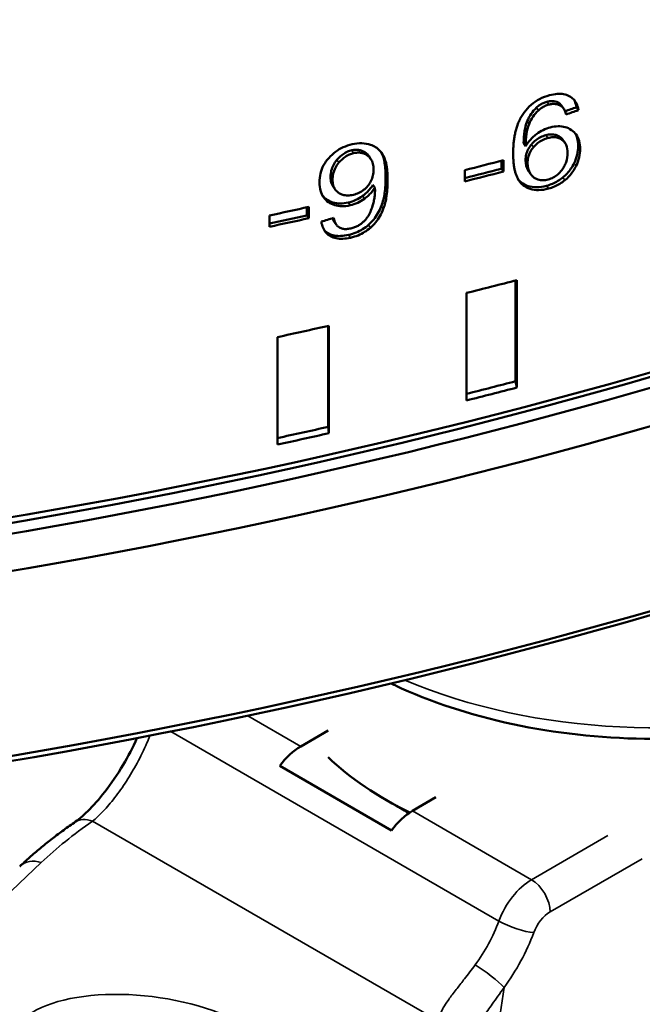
# Model space of a CAD drawing. Header units: millimetres. Extents: x 0 to 14369, y -869 to 2970.
# Tile 736 of 787: x 3903 to 3915, y 1753 to 1771. Entities that reach past the tile are written whole.
import ezdxf

# ---------------------------------------------------------------- set-up
doc = ezdxf.new("R2010")
doc.units = ezdxf.units.MM
doc.header["$LTSCALE"] = 10
doc.layers.add('Sichtbar (ISO)', color=7, linetype='Continuous', lineweight=50)
doc.layers.add('Sichtbar schmal (ISO)', color=7, linetype='Continuous', lineweight=35)

msp = doc.modelspace()

# ---------------------------------------------------------------- linework, layer by layer
at = {"layer": 'Sichtbar (ISO)'}
for p, q in [((3913.536, 1769.753), (3913.573, 1769.699)), ((3913.857, 1769.665), (3913.82, 1769.718)), ((3912.854, 1768.982), (3912.817, 1769.036)), ((3913.562, 1769.102), (3913.599, 1769.048)), ((3909.874, 1768.796), (3909.911, 1768.742)), ((3912.395, 1768.703), (3912.395, 1768.552)), ((3912.432, 1768.499), (3912.432, 1768.712)), ((3911.7, 1768.526), (3911.7, 1768.312)), ((3912.432, 1768.499), (3912.395, 1768.552)), ((3912.916, 1768.5), (3912.953, 1768.446)), ((3909.992, 1768.194), (3909.955, 1768.248)), ((3909.199, 1768.215), (3909.236, 1768.161)), ((3908.7, 1767.819), (3908.7, 1767.667)), ((3908.737, 1767.613), (3908.737, 1767.827)), ((3907.989, 1767.664), (3907.989, 1767.45)), ((3908.737, 1767.613), (3908.7, 1767.667)), ((3909.22, 1767.546), (3909.257, 1767.492)), ((3912.665, 1766.431), (3912.665, 1764.517)), ((3912.69, 1764.396), (3912.69, 1766.438)), ((3911.733, 1766.193), (3911.733, 1764.152)), ((3909.105, 1765.567), (3909.105, 1763.65)), ((3909.119, 1763.529), (3909.119, 1765.571)), ((3908.141, 1765.355), (3908.141, 1763.314)), ((3912.69, 1764.396), (3912.665, 1764.517)), ((3909.119, 1763.529), (3909.105, 1763.65)), ((3908.583, 1757.581), (3909.104, 1757.881)), ((3908.185, 1757.21), (3910.307, 1755.985)), ((3910.402, 1756.451), (3910.19, 1756.573)), ((3910.704, 1756.356), (3911.15, 1756.614))]:
    msp.add_line(p, q, dxfattribs=at)
for centre, major_axis, ratio, start_param, end_param in [((3882.225, 1802.924), (74, 0), 0.57735, 4.937844, 5.452718), ((3882.225, 1802.515), (73.5, 0), 0.57735, 4.939405, 5.450733), ((3882.225, 1802.311), (73.5, 0), 0.57735, 4.939405, 5.456108), ((3882.225, 1801.903), (74, 0), 0.57735, 4.937639, 5.456109), ((3912.933, 1767.931), (0.529, 1.88), 0.233424, 6.091741, 6.203942), ((3912.97, 1767.877), (0.529, 1.88), 0.233436, 5.912291, 6.203936), ((3882.225, 1807.715), (74, 0), 0.57735, 5.122056, 5.13287), ((3914.09, 1769.197), (-1.188, -0.675), 0.504288, 6.004291, 6.292909), ((3914.127, 1769.143), (-1.188, -0.675), 0.504298, 6.00432, 6.292939), ((3882.225, 1807.501), (73.9, 0), 0.57735, 5.122644, 5.132927), ((3882.225, 1807.501), (-74, 0), 0.57735, 1.980463, 1.991277), ((3914.584, 1773.999), (1.484, 5.655), 0.232358, 3.133133, 3.273099), ((3909.681, 1768.374), (-0.015, 0.842), 0.39294, 3.692472, 4.083635), ((3882.225, 1807.715), (74, 0), 0.57735, 5.067995, 5.078803), ((3882.225, 1807.501), (73.9, 0), 0.57735, 5.068498, 5.078787), ((3882.225, 1807.501), (-74, 0), 0.57735, 1.926402, 1.937211), ((3882.225, 1798.392), (-74, 0), 0.57735, 1.760249, 2.314516), ((3882.225, 1798.025), (-73.55, 0), 0.57735, 1.760249, 2.314516), ((3882.225, 1805.373), (74, 0), 0.57735, 5.122545, 5.136692), ((3882.225, 1805.373), (74, 0), 0.57735, 5.070186, 5.084332), ((3882.225, 1803.332), (73.8, 0), 0.57735, 5.123724, 5.137553), ((3882.225, 1803.332), (-74, 0), 0.57735, 1.980953, 1.9951), ((3882.225, 1803.332), (73.8, 0), 0.57735, 5.071199, 5.085193), ((3882.225, 1803.332), (-74, 0), 0.57735, 1.928593, 1.94274), ((3908.583, 1756.764), (0.5, 0.866), 0.57735, 0.785398, 1.381949), ((3915.316, 1759.533), (7.25, 0), 0.57735, 3.683204, 4.014287), ((3910.704, 1755.539), (-0.5, -0.866), 0.57735, 3.926991, 4.523542), ((3915.316, 1759.288), (6.95, 0), 0.57735, 3.926991, 3.974994)]:
    msp.add_ellipse(centre, major_axis=major_axis, ratio=ratio, start_param=start_param, end_param=end_param, dxfattribs=at)
for points, knots in [([(3912.825, 1769.621), (3912.865, 1769.676), (3912.91, 1769.724), (3912.959, 1769.767), (3913.008, 1769.809), (3913.061, 1769.845), (3913.12, 1769.875), (3913.178, 1769.905), (3913.242, 1769.93), (3913.311, 1769.948)], [0, 0, 0, 0, 0.333333, 0.333333, 0.333333, 0.666667, 0.666667, 0.666667, 1, 1, 1, 1]), ([(3913.311, 1769.948), (3913.362, 1769.962), (3913.409, 1769.97), (3913.454, 1769.973), (3913.498, 1769.977), (3913.539, 1769.975), (3913.577, 1769.968), (3913.615, 1769.961), (3913.65, 1769.95), (3913.682, 1769.933)], [0, 0, 0, 0, 0.3333333, 0.3333333, 0.3333333, 0.6666667, 0.6666667, 0.6666667, 1, 1, 1, 1]), ([(3913.682, 1769.933), (3913.714, 1769.917), (3913.742, 1769.896), (3913.765, 1769.871), (3913.789, 1769.846), (3913.809, 1769.816), (3913.824, 1769.782), (3913.839, 1769.747), (3913.85, 1769.708), (3913.857, 1769.665)], [0, 0, 0, 0, 0.333333, 0.333333, 0.333333, 0.666667, 0.666667, 0.666667, 1, 1, 1, 1]), ([(3913.259, 1769.823), (3913.234, 1769.816), (3913.209, 1769.808), (3913.186, 1769.797), (3913.163, 1769.787), (3913.141, 1769.775), (3913.12, 1769.761), (3913.099, 1769.747), (3913.08, 1769.731), (3913.061, 1769.714)], [0, 0, 0, 0, 0.333333, 0.333333, 0.333333, 0.666667, 0.666667, 0.666667, 1, 1, 1, 1]), ([(3913.296, 1769.77), (3913.271, 1769.763), (3913.246, 1769.754), (3913.223, 1769.744), (3913.2, 1769.733), (3913.178, 1769.721), (3913.157, 1769.707), (3913.137, 1769.694), (3913.117, 1769.678), (3913.098, 1769.66)], [0, 0, 0, 0, 0.3333333, 0.3333333, 0.3333333, 0.6666667, 0.6666667, 0.6666667, 1, 1, 1, 1]), ([(3913.495, 1769.795), (3913.48, 1769.806), (3913.463, 1769.815), (3913.427, 1769.828), (3913.408, 1769.833), (3913.368, 1769.837), (3913.348, 1769.837), (3913.304, 1769.834), (3913.282, 1769.829), (3913.259, 1769.823)], [0.000001, 0.000001, 0.000001, 0.000001, 0.00745009, 0.00745009, 0.01461074, 0.01461074, 0.02177171, 0.02177171, 0.02923872, 0.02923872, 0.02923872, 0.02923872]), ([(3913.532, 1769.741), (3913.517, 1769.752), (3913.5, 1769.761), (3913.464, 1769.774), (3913.445, 1769.779), (3913.405, 1769.784), (3913.385, 1769.784), (3913.341, 1769.78), (3913.319, 1769.776), (3913.296, 1769.77)], [0.000001, 0.000001, 0.000001, 0.000001, 0.00745007, 0.00745007, 0.0146107, 0.0146107, 0.02177164, 0.02177164, 0.02923862, 0.02923862, 0.02923862, 0.02923862]), ([(3913.774, 1769.862), (3913.779, 1769.853), (3913.783, 1769.844), (3913.787, 1769.835), (3913.802, 1769.801), (3913.813, 1769.762), (3913.82, 1769.718)], [0.5789362, 0.5789362, 0.5789362, 0.5789362, 0.6666667, 0.6666667, 0.6666667, 1, 1, 1, 1]), ([(3912.618, 1768.837), (3912.618, 1768.875), (3912.619, 1768.91), (3912.62, 1768.944), (3912.622, 1768.978), (3912.624, 1769.01), (3912.627, 1769.041), (3912.63, 1769.072), (3912.634, 1769.102), (3912.638, 1769.131), (3912.643, 1769.161), (3912.648, 1769.189), (3912.654, 1769.217), (3912.66, 1769.245), (3912.666, 1769.272), (3912.674, 1769.3), (3912.682, 1769.327), (3912.69, 1769.354), (3912.7, 1769.382), (3912.71, 1769.409), (3912.721, 1769.436), (3912.733, 1769.463), (3912.745, 1769.49), (3912.759, 1769.517), (3912.774, 1769.544), (3912.79, 1769.57), (3912.806, 1769.596), (3912.825, 1769.621)], [0, 0, 0, 0, 0.111111, 0.111111, 0.111111, 0.222222, 0.222222, 0.222222, 0.333333, 0.333333, 0.333333, 0.444444, 0.444444, 0.444444, 0.555556, 0.555556, 0.555556, 0.666667, 0.666667, 0.666667, 0.777778, 0.777778, 0.777778, 0.888889, 0.888889, 0.888889, 1, 1, 1, 1]), ([(3913.061, 1769.714), (3913.022, 1769.678), (3912.988, 1769.638), (3912.929, 1769.55), (3912.904, 1769.502), (3912.884, 1769.454)], [0.000001, 0.000001, 0.000001, 0.000001, 0.01590401, 0.01590401, 0.03313559, 0.03313559, 0.03313559, 0.03313559]), ([(3913.098, 1769.66), (3913.059, 1769.624), (3913.025, 1769.585), (3912.966, 1769.496), (3912.941, 1769.448), (3912.921, 1769.4)], [0.000001, 0.000001, 0.000001, 0.000001, 0.01590398, 0.01590398, 0.03313554, 0.03313554, 0.03313554, 0.03313554]), ([(3912.884, 1769.454), (3912.859, 1769.393), (3912.844, 1769.329), (3912.822, 1769.192), (3912.818, 1769.111), (3912.817, 1769.036)], [0.000001, 0.000001, 0.000001, 0.000001, 0.02130456, 0.02130456, 0.0490499, 0.0490499, 0.0490499, 0.0490499]), ([(3912.921, 1769.4), (3912.897, 1769.34), (3912.881, 1769.275), (3912.859, 1769.138), (3912.855, 1769.057), (3912.854, 1768.982)], [0.000001, 0.000001, 0.000001, 0.000001, 0.02130455, 0.02130455, 0.04904989, 0.04904989, 0.04904989, 0.04904989]), ([(3912.854, 1768.982), (3912.873, 1769.014), (3912.894, 1769.043), (3912.916, 1769.071), (3912.938, 1769.098), (3912.962, 1769.123), (3912.986, 1769.147), (3913.011, 1769.17), (3913.037, 1769.191), (3913.063, 1769.211)], [0, 0, 0, 0, 0.333333, 0.333333, 0.333333, 0.666667, 0.666667, 0.666667, 1, 1, 1, 1]), ([(3913.238, 1769.19), (3913.203, 1769.18), (3913.169, 1769.167), (3913.137, 1769.151), (3913.105, 1769.135), (3913.075, 1769.115), (3913.046, 1769.093), (3913.018, 1769.07), (3912.991, 1769.043), (3912.966, 1769.014)], [0, 0, 0, 0, 0.333333, 0.333333, 0.333333, 0.666667, 0.666667, 0.666667, 1, 1, 1, 1]), ([(3913.063, 1769.211), (3913.104, 1769.24), (3913.146, 1769.265), (3913.233, 1769.308), (3913.278, 1769.324), (3913.323, 1769.336)], [0.000001, 0.000001, 0.000001, 0.000001, 0.01492221, 0.01492221, 0.02976783, 0.02976783, 0.02976783, 0.02976783]), ([(3913.506, 1769.158), (3913.482, 1769.174), (3913.456, 1769.187), (3913.429, 1769.194), (3913.401, 1769.202), (3913.371, 1769.206), (3913.34, 1769.205), (3913.308, 1769.204), (3913.274, 1769.199), (3913.238, 1769.19)], [0, 0, 0, 0, 0.333333, 0.333333, 0.333333, 0.666667, 0.666667, 0.666667, 1, 1, 1, 1]), ([(3913.323, 1769.336), (3913.375, 1769.35), (3913.425, 1769.358), (3913.472, 1769.359), (3913.519, 1769.36), (3913.563, 1769.354), (3913.605, 1769.343), (3913.647, 1769.331), (3913.687, 1769.313), (3913.724, 1769.287)], [0, 0, 0, 0, 0.3333333, 0.3333333, 0.3333333, 0.6666667, 0.6666667, 0.6666667, 1, 1, 1, 1]), ([(3913.724, 1769.287), (3913.76, 1769.263), (3913.791, 1769.234), (3913.815, 1769.2), (3913.84, 1769.165), (3913.859, 1769.126), (3913.871, 1769.081), (3913.884, 1769.036), (3913.891, 1768.985), (3913.891, 1768.929)], [0, 0, 0, 0, 0.3333333, 0.3333333, 0.3333333, 0.6666667, 0.6666667, 0.6666667, 1, 1, 1, 1]), ([(3913.799, 1769.22), (3913.814, 1769.194), (3913.826, 1769.166), (3913.834, 1769.135), (3913.847, 1769.09), (3913.854, 1769.039), (3913.854, 1768.983)], [0.4359799, 0.4359799, 0.4359799, 0.4359799, 0.6666667, 0.6666667, 0.6666667, 1, 1, 1, 1]), ([(3909.115, 1768.755), (3909.155, 1768.8), (3909.198, 1768.84), (3909.244, 1768.874), (3909.29, 1768.908), (3909.338, 1768.937), (3909.391, 1768.961), (3909.443, 1768.984), (3909.499, 1769.003), (3909.559, 1769.017)], [0, 0, 0, 0, 0.333333, 0.333333, 0.333333, 0.666667, 0.666667, 0.666667, 1, 1, 1, 1]), ([(3909.559, 1769.017), (3909.621, 1769.031), (3909.682, 1769.038), (3909.801, 1769.035), (3909.857, 1769.024), (3909.909, 1769.007)], [0.000001, 0.000001, 0.000001, 0.000001, 0.02009548, 0.02009548, 0.04015758, 0.04015758, 0.04015758, 0.04015758]), ([(3909.909, 1769.007), (3909.944, 1768.995), (3909.976, 1768.98), (3910.005, 1768.961), (3910.035, 1768.942), (3910.061, 1768.92), (3910.086, 1768.894), (3910.11, 1768.868), (3910.132, 1768.838), (3910.15, 1768.804)], [0, 0, 0, 0, 0.333333, 0.333333, 0.333333, 0.666667, 0.666667, 0.666667, 1, 1, 1, 1]), ([(3912.966, 1769.014), (3912.941, 1768.985), (3912.921, 1768.954), (3912.904, 1768.922), (3912.888, 1768.89), (3912.875, 1768.857), (3912.867, 1768.822), (3912.858, 1768.787), (3912.854, 1768.751), (3912.854, 1768.713)], [0, 0, 0, 0, 0.3333333, 0.3333333, 0.3333333, 0.6666667, 0.6666667, 0.6666667, 1, 1, 1, 1]), ([(3913.275, 1769.136), (3913.24, 1769.126), (3913.206, 1769.113), (3913.174, 1769.097), (3913.142, 1769.081), (3913.112, 1769.062), (3913.083, 1769.039), (3913.055, 1769.016), (3913.028, 1768.99), (3913.003, 1768.96)], [0, 0, 0, 0, 0.333333, 0.333333, 0.333333, 0.666667, 0.666667, 0.666667, 1, 1, 1, 1]), ([(3913.543, 1769.104), (3913.519, 1769.121), (3913.493, 1769.133), (3913.466, 1769.141), (3913.438, 1769.149), (3913.408, 1769.152), (3913.377, 1769.151), (3913.345, 1769.151), (3913.311, 1769.145), (3913.275, 1769.136)], [0, 0, 0, 0, 0.333333, 0.333333, 0.333333, 0.666667, 0.666667, 0.666667, 1, 1, 1, 1]), ([(3913.562, 1769.102), (3913.559, 1769.106), (3913.556, 1769.11), (3913.54, 1769.13), (3913.524, 1769.145), (3913.506, 1769.158)], [0.02674692, 0.02674692, 0.02674692, 0.02674692, 0.02874543, 0.02874543, 0.03741084, 0.03741084, 0.03741084, 0.03741084]), ([(3913.65, 1768.85), (3913.65, 1768.904), (3913.642, 1768.957), (3913.615, 1769.024), (3913.604, 1769.043), (3913.577, 1769.077), (3913.561, 1769.091), (3913.543, 1769.104)], [0.000001, 0.000001, 0.000001, 0.000001, 0.01981805, 0.01981805, 0.0287456, 0.0287456, 0.03741081, 0.03741081, 0.03741081, 0.03741081]), ([(3909.551, 1768.902), (3909.525, 1768.896), (3909.499, 1768.887), (3909.448, 1768.866), (3909.424, 1768.853), (3909.35, 1768.806), (3909.307, 1768.766), (3909.27, 1768.722)], [0.000001, 0.000001, 0.000001, 0.000001, 0.00848454, 0.00848454, 0.0168138, 0.0168138, 0.03461822, 0.03461822, 0.03461822, 0.03461822]), ([(3909.588, 1768.848), (3909.562, 1768.842), (3909.536, 1768.834), (3909.485, 1768.812), (3909.461, 1768.799), (3909.387, 1768.752), (3909.344, 1768.712), (3909.307, 1768.668)], [0.000001, 0.000001, 0.000001, 0.000001, 0.00848454, 0.00848454, 0.0168138, 0.0168138, 0.03461822, 0.03461822, 0.03461822, 0.03461822]), ([(3909.817, 1768.855), (3909.799, 1768.868), (3909.78, 1768.88), (3909.739, 1768.897), (3909.717, 1768.904), (3909.673, 1768.912), (3909.65, 1768.913), (3909.601, 1768.911), (3909.576, 1768.907), (3909.551, 1768.902)], [0.000001, 0.000001, 0.000001, 0.000001, 0.00853053, 0.00853053, 0.01659696, 0.01659696, 0.02447282, 0.02447282, 0.03257589, 0.03257589, 0.03257589, 0.03257589]), ([(3909.854, 1768.802), (3909.836, 1768.815), (3909.817, 1768.826), (3909.776, 1768.844), (3909.754, 1768.85), (3909.71, 1768.858), (3909.687, 1768.859), (3909.638, 1768.857), (3909.613, 1768.854), (3909.588, 1768.848)], [0.000001, 0.000001, 0.000001, 0.000001, 0.00853053, 0.00853053, 0.01659696, 0.01659696, 0.02447282, 0.02447282, 0.03257589, 0.03257589, 0.03257589, 0.03257589]), ([(3909.965, 1768.537), (3909.965, 1768.577), (3909.961, 1768.614), (3909.953, 1768.647), (3909.945, 1768.68), (3909.932, 1768.71), (3909.916, 1768.736), (3909.899, 1768.762), (3909.878, 1768.784), (3909.854, 1768.802)], [0, 0, 0, 0, 0.333333, 0.333333, 0.333333, 0.666667, 0.666667, 0.666667, 1, 1, 1, 1]), ([(3910.113, 1768.858), (3910.145, 1768.801), (3910.164, 1768.732), (3910.191, 1768.578), (3910.196, 1768.483), (3910.196, 1768.391)], [0.000001, 0.000001, 0.000001, 0.000001, 0.02571329, 0.02571329, 0.0595664, 0.0595664, 0.0595664, 0.0595664]), ([(3910.15, 1768.804), (3910.182, 1768.747), (3910.201, 1768.678), (3910.228, 1768.525), (3910.233, 1768.429), (3910.233, 1768.337)], [0.000001, 0.000001, 0.000001, 0.000001, 0.02571329, 0.02571329, 0.0595664, 0.0595664, 0.0595664, 0.0595664]), ([(3912.618, 1768.837), (3912.618, 1768.805), (3912.619, 1768.773), (3912.62, 1768.744), (3912.622, 1768.715), (3912.624, 1768.687), (3912.626, 1768.661), (3912.629, 1768.635), (3912.632, 1768.61), (3912.636, 1768.586), (3912.64, 1768.563), (3912.645, 1768.54), (3912.65, 1768.518), (3912.655, 1768.496), (3912.661, 1768.475), (3912.668, 1768.454), (3912.675, 1768.433), (3912.682, 1768.413), (3912.691, 1768.393), (3912.7, 1768.374), (3912.71, 1768.355), (3912.721, 1768.337), (3912.732, 1768.319), (3912.745, 1768.301), (3912.759, 1768.285), (3912.773, 1768.269), (3912.788, 1768.255), (3912.805, 1768.241)], [0, 0, 0, 0, 0.1111111, 0.1111111, 0.1111111, 0.2222222, 0.2222222, 0.2222222, 0.3333333, 0.3333333, 0.3333333, 0.4444444, 0.4444444, 0.4444444, 0.5555556, 0.5555556, 0.5555556, 0.6666667, 0.6666667, 0.6666667, 0.7777778, 0.7777778, 0.7777778, 0.8888889, 0.8888889, 0.8888889, 1, 1, 1, 1]), ([(3913.003, 1768.96), (3912.978, 1768.931), (3912.958, 1768.9), (3912.941, 1768.868), (3912.925, 1768.837), (3912.912, 1768.803), (3912.904, 1768.768), (3912.895, 1768.733), (3912.891, 1768.697), (3912.891, 1768.66)], [0, 0, 0, 0, 0.3333333, 0.3333333, 0.3333333, 0.6666667, 0.6666667, 0.6666667, 1, 1, 1, 1]), ([(3913.542, 1768.526), (3913.56, 1768.549), (3913.576, 1768.573), (3913.603, 1768.624), (3913.614, 1768.65), (3913.642, 1768.735), (3913.65, 1768.794), (3913.65, 1768.85)], [0.000001, 0.000001, 0.000001, 0.000001, 0.0089916, 0.0089916, 0.01831778, 0.01831778, 0.03894919, 0.03894919, 0.03894919, 0.03894919]), ([(3913.854, 1768.983), (3913.854, 1768.93), (3913.847, 1768.875), (3913.821, 1768.765), (3913.801, 1768.711), (3913.775, 1768.658)], [0.000001, 0.000001, 0.000001, 0.000001, 0.01953637, 0.01953637, 0.03867928, 0.03867928, 0.03867928, 0.03867928]), ([(3913.891, 1768.929), (3913.891, 1768.876), (3913.884, 1768.821), (3913.858, 1768.712), (3913.838, 1768.658), (3913.812, 1768.604)], [0.000001, 0.000001, 0.000001, 0.000001, 0.01953637, 0.01953637, 0.03867927, 0.03867927, 0.03867927, 0.03867927]), ([(3908.938, 1768.292), (3908.938, 1768.352), (3908.945, 1768.409), (3908.958, 1768.463), (3908.972, 1768.517), (3908.991, 1768.568), (3909.018, 1768.617), (3909.044, 1768.666), (3909.076, 1768.712), (3909.115, 1768.755)], [0, 0, 0, 0, 0.333333, 0.333333, 0.333333, 0.666667, 0.666667, 0.666667, 1, 1, 1, 1]), ([(3909.27, 1768.722), (3909.244, 1768.69), (3909.221, 1768.657), (3909.204, 1768.622), (3909.186, 1768.587), (3909.173, 1768.551), (3909.164, 1768.513), (3909.155, 1768.475), (3909.15, 1768.436), (3909.15, 1768.395)], [0, 0, 0, 0, 0.333333, 0.333333, 0.333333, 0.666667, 0.666667, 0.666667, 1, 1, 1, 1]), ([(3909.307, 1768.668), (3909.281, 1768.636), (3909.258, 1768.603), (3909.241, 1768.568), (3909.223, 1768.534), (3909.21, 1768.497), (3909.201, 1768.459), (3909.192, 1768.422), (3909.187, 1768.382), (3909.187, 1768.341)], [0, 0, 0, 0, 0.333333, 0.333333, 0.333333, 0.666667, 0.666667, 0.666667, 1, 1, 1, 1]), ([(3913.775, 1768.658), (3913.757, 1768.621), (3913.737, 1768.586), (3913.715, 1768.554), (3913.693, 1768.522), (3913.67, 1768.492), (3913.644, 1768.464), (3913.618, 1768.436), (3913.591, 1768.41), (3913.561, 1768.386)], [0, 0, 0, 0, 0.3333333, 0.3333333, 0.3333333, 0.6666667, 0.6666667, 0.6666667, 1, 1, 1, 1]), ([(3909.857, 1768.225), (3909.881, 1768.254), (3909.901, 1768.284), (3909.917, 1768.317), (3909.934, 1768.35), (3909.946, 1768.386), (3909.954, 1768.423), (3909.962, 1768.46), (3909.965, 1768.498), (3909.965, 1768.537)], [0, 0, 0, 0, 0.333333, 0.333333, 0.333333, 0.666667, 0.666667, 0.666667, 1, 1, 1, 1]), ([(3912.942, 1768.463), (3912.954, 1768.443), (3912.967, 1768.426), (3912.982, 1768.411), (3912.997, 1768.396), (3913.013, 1768.383), (3913.031, 1768.373), (3913.048, 1768.362), (3913.068, 1768.354), (3913.088, 1768.348)], [0, 0, 0, 0, 0.333333, 0.333333, 0.333333, 0.666667, 0.666667, 0.666667, 1, 1, 1, 1]), ([(3913.285, 1768.348), (3913.318, 1768.357), (3913.35, 1768.37), (3913.38, 1768.386), (3913.41, 1768.402), (3913.438, 1768.421), (3913.465, 1768.445), (3913.492, 1768.468), (3913.518, 1768.495), (3913.542, 1768.526)], [0, 0, 0, 0, 0.3333333, 0.3333333, 0.3333333, 0.6666667, 0.6666667, 0.6666667, 1, 1, 1, 1]), ([(3913.812, 1768.604), (3913.794, 1768.567), (3913.774, 1768.532), (3913.752, 1768.5), (3913.73, 1768.468), (3913.707, 1768.438), (3913.681, 1768.41), (3913.655, 1768.382), (3913.628, 1768.356), (3913.598, 1768.333)], [0, 0, 0, 0, 0.3333333, 0.3333333, 0.3333333, 0.6666667, 0.6666667, 0.6666667, 1, 1, 1, 1]), ([(3909.108, 1767.919), (3909.071, 1767.945), (3909.04, 1767.976), (3909.014, 1768.012), (3908.989, 1768.048), (3908.97, 1768.089), (3908.957, 1768.136), (3908.945, 1768.183), (3908.938, 1768.235), (3908.938, 1768.292)], [0, 0, 0, 0, 0.333333, 0.333333, 0.333333, 0.666667, 0.666667, 0.666667, 1, 1, 1, 1]), ([(3909.15, 1768.395), (3909.15, 1768.357), (3909.155, 1768.323), (3909.163, 1768.293), (3909.171, 1768.264), (3909.183, 1768.238), (3909.199, 1768.215)], [0, 0, 0, 0, 0.3333333, 0.3333333, 0.3333333, 0.6543457, 0.6543457, 0.6543457, 0.6543457]), ([(3909.187, 1768.341), (3909.187, 1768.304), (3909.192, 1768.27), (3909.2, 1768.239), (3909.209, 1768.209), (3909.221, 1768.182), (3909.238, 1768.158), (3909.255, 1768.135), (3909.276, 1768.114), (3909.301, 1768.097)], [0, 0, 0, 0, 0.3333333, 0.3333333, 0.3333333, 0.6666667, 0.6666667, 0.6666667, 1, 1, 1, 1]), ([(3909.955, 1768.248), (3909.94, 1768.223), (3909.923, 1768.198), (3909.903, 1768.174), (3909.883, 1768.15), (3909.861, 1768.126), (3909.837, 1768.103), (3909.813, 1768.08), (3909.786, 1768.058), (3909.757, 1768.036)], [0, 0, 0, 0, 0.333333, 0.333333, 0.333333, 0.666667, 0.666667, 0.666667, 1, 1, 1, 1]), ([(3910.196, 1768.391), (3910.196, 1768.293), (3910.191, 1768.189), (3910.164, 1768.008), (3910.145, 1767.923), (3910.114, 1767.843)], [0.000001, 0.000001, 0.000001, 0.000001, 0.03602279, 0.03602279, 0.0647921, 0.0647921, 0.0647921, 0.0647921]), ([(3910.233, 1768.337), (3910.233, 1768.239), (3910.228, 1768.136), (3910.201, 1767.955), (3910.182, 1767.87), (3910.151, 1767.789)], [0.000001, 0.000001, 0.000001, 0.000001, 0.03602279, 0.03602279, 0.06479209, 0.06479209, 0.06479209, 0.06479209]), ([(3913.251, 1768.228), (3913.185, 1768.211), (3913.122, 1768.201), (3913.065, 1768.201), (3913.007, 1768.2), (3912.954, 1768.207), (3912.905, 1768.223), (3912.855, 1768.238), (3912.81, 1768.262), (3912.768, 1768.295)], [0, 0, 0, 0, 0.3333333, 0.3333333, 0.3333333, 0.6666667, 0.6666667, 0.6666667, 1, 1, 1, 1]), ([(3913.288, 1768.175), (3913.222, 1768.157), (3913.159, 1768.148), (3913.102, 1768.147), (3913.044, 1768.146), (3912.991, 1768.154), (3912.942, 1768.169), (3912.892, 1768.185), (3912.847, 1768.209), (3912.805, 1768.241)], [0, 0, 0, 0, 0.3333333, 0.3333333, 0.3333333, 0.6666667, 0.6666667, 0.6666667, 1, 1, 1, 1]), ([(3913.561, 1768.386), (3913.531, 1768.362), (3913.499, 1768.339), (3913.467, 1768.32), (3913.434, 1768.3), (3913.4, 1768.282), (3913.364, 1768.267), (3913.328, 1768.252), (3913.291, 1768.239), (3913.251, 1768.228)], [0, 0, 0, 0, 0.333333, 0.333333, 0.333333, 0.666667, 0.666667, 0.666667, 1, 1, 1, 1]), ([(3913.598, 1768.333), (3913.568, 1768.308), (3913.536, 1768.286), (3913.504, 1768.266), (3913.471, 1768.246), (3913.437, 1768.229), (3913.401, 1768.213), (3913.365, 1768.198), (3913.328, 1768.185), (3913.288, 1768.175)], [0, 0, 0, 0, 0.333333, 0.333333, 0.333333, 0.666667, 0.666667, 0.666667, 1, 1, 1, 1]), ([(3909.301, 1768.097), (3909.326, 1768.08), (3909.353, 1768.067), (3909.382, 1768.059), (3909.411, 1768.05), (3909.442, 1768.046), (3909.475, 1768.046), (3909.508, 1768.046), (3909.544, 1768.05), (3909.582, 1768.059)], [0, 0, 0, 0, 0.3333333, 0.3333333, 0.3333333, 0.6666667, 0.6666667, 0.6666667, 1, 1, 1, 1]), ([(3909.582, 1768.059), (3909.619, 1768.067), (3909.654, 1768.079), (3909.687, 1768.095), (3909.719, 1768.11), (3909.75, 1768.128), (3909.778, 1768.15), (3909.806, 1768.172), (3909.833, 1768.197), (3909.857, 1768.225)], [0, 0, 0, 0, 0.3333333, 0.3333333, 0.3333333, 0.6666667, 0.6666667, 0.6666667, 1, 1, 1, 1]), ([(3909.992, 1768.194), (3909.977, 1768.169), (3909.96, 1768.144), (3909.94, 1768.12), (3909.92, 1768.096), (3909.898, 1768.073), (3909.874, 1768.05), (3909.85, 1768.027), (3909.823, 1768.004), (3909.794, 1767.983)], [0, 0, 0, 0, 0.333333, 0.333333, 0.333333, 0.666667, 0.666667, 0.666667, 1, 1, 1, 1]), ([(3909.994, 1768.152), (3909.994, 1768.122), (3909.992, 1768.093), (3909.99, 1768.063), (3909.987, 1768.033), (3909.983, 1768.004), (3909.978, 1767.974), (3909.972, 1767.944), (3909.965, 1767.914), (3909.957, 1767.884)], [0, 0, 0, 0, 0.333333, 0.333333, 0.333333, 0.666667, 0.666667, 0.666667, 1, 1, 1, 1]), ([(3909.992, 1768.194), (3909.992, 1768.185), (3909.993, 1768.177), (3909.993, 1768.17), (3909.993, 1768.166), (3909.993, 1768.163), (3909.993, 1768.16), (3909.993, 1768.158), (3909.994, 1768.157), (3909.994, 1768.156), (3909.994, 1768.155), (3909.994, 1768.154), (3909.994, 1768.154), (3909.994, 1768.154), (3909.994, 1768.153), (3909.994, 1768.153), (3909.994, 1768.153), (3909.994, 1768.153), (3909.994, 1768.152), (3909.994, 1768.152), (3909.994, 1768.152), (3909.994, 1768.152), (3909.994, 1768.152), (3909.994, 1768.152), (3909.994, 1768.152), (3909.994, 1768.152), (3909.994, 1768.152), (3909.994, 1768.152), (3909.994, 1768.152), (3909.994, 1768.152), (3909.994, 1768.152)], [0, 0, 0, 0, 0.5, 0.5, 0.5, 0.75, 0.75, 0.75, 0.875, 0.875, 0.875, 0.9375, 0.9375, 0.9375, 0.96875, 0.96875, 0.96875, 0.984375, 0.984375, 0.984375, 0.992188, 0.992188, 0.992188, 0.996094, 0.996094, 0.996094, 0.998047, 0.998047, 0.998047, 1, 1, 1, 1]), ([(3909.485, 1767.911), (3909.431, 1767.899), (3909.379, 1767.893), (3909.33, 1767.893), (3909.281, 1767.894), (3909.236, 1767.9), (3909.193, 1767.914), (3909.15, 1767.927), (3909.109, 1767.947), (3909.071, 1767.973)], [0, 0, 0, 0, 0.333333, 0.333333, 0.333333, 0.666667, 0.666667, 0.666667, 1, 1, 1, 1]), ([(3909.522, 1767.858), (3909.468, 1767.845), (3909.416, 1767.839), (3909.367, 1767.839), (3909.318, 1767.84), (3909.273, 1767.847), (3909.23, 1767.86), (3909.187, 1767.873), (3909.146, 1767.893), (3909.108, 1767.919)], [0, 0, 0, 0, 0.333333, 0.333333, 0.333333, 0.666667, 0.666667, 0.666667, 1, 1, 1, 1]), ([(3909.757, 1768.036), (3909.716, 1768.006), (3909.673, 1767.981), (3909.581, 1767.938), (3909.534, 1767.922), (3909.485, 1767.911)], [0.000001, 0.000001, 0.000001, 0.000001, 0.01517329, 0.01517329, 0.03070401, 0.03070401, 0.03070401, 0.03070401]), ([(3909.794, 1767.983), (3909.753, 1767.953), (3909.71, 1767.927), (3909.618, 1767.885), (3909.571, 1767.869), (3909.522, 1767.858)], [0.000001, 0.000001, 0.000001, 0.000001, 0.01517329, 0.01517329, 0.03070401, 0.03070401, 0.03070401, 0.03070401]), ([(3910.114, 1767.843), (3910.096, 1767.794), (3910.075, 1767.749), (3910.05, 1767.706), (3910.026, 1767.664), (3909.999, 1767.624), (3909.969, 1767.587), (3909.939, 1767.551), (3909.906, 1767.517), (3909.871, 1767.487)], [0, 0, 0, 0, 0.333333, 0.333333, 0.333333, 0.666667, 0.666667, 0.666667, 1, 1, 1, 1]), ([(3910.151, 1767.789), (3910.133, 1767.741), (3910.112, 1767.695), (3910.087, 1767.653), (3910.063, 1767.61), (3910.036, 1767.57), (3910.006, 1767.534), (3909.975, 1767.497), (3909.943, 1767.464), (3909.908, 1767.433)], [0, 0, 0, 0, 0.333333, 0.333333, 0.333333, 0.666667, 0.666667, 0.666667, 1, 1, 1, 1]), ([(3909.151, 1767.269), (3909.118, 1767.286), (3909.09, 1767.309), (3909.066, 1767.335), (3909.042, 1767.362), (3909.022, 1767.392), (3909.007, 1767.428), (3908.992, 1767.463), (3908.981, 1767.503), (3908.975, 1767.547)], [0, 0, 0, 0, 0.3333333, 0.3333333, 0.3333333, 0.6666667, 0.6666667, 0.6666667, 1, 1, 1, 1]), ([(3909.187, 1767.612), (3909.194, 1767.593), (3909.202, 1767.574), (3909.215, 1767.553), (3909.217, 1767.55), (3909.22, 1767.546)], [0.007898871, 0.007898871, 0.007898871, 0.007898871, 0.015786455, 0.015786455, 0.017474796, 0.017474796, 0.017474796, 0.017474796]), ([(3909.208, 1767.618), (3909.216, 1767.578), (3909.229, 1767.537), (3909.259, 1767.489), (3909.269, 1767.475), (3909.293, 1767.452), (3909.306, 1767.442), (3909.32, 1767.434)], [0.000001, 0.000001, 0.000001, 0.000001, 0.01578645, 0.01578645, 0.02252718, 0.02252718, 0.02873134, 0.02873134, 0.02873134, 0.02873134]), ([(3909.535, 1767.419), (3909.56, 1767.424), (3909.583, 1767.432), (3909.606, 1767.44), (3909.629, 1767.449), (3909.651, 1767.459), (3909.671, 1767.47), (3909.692, 1767.481), (3909.711, 1767.494), (3909.73, 1767.508)], [0, 0, 0, 0, 0.333333, 0.333333, 0.333333, 0.666667, 0.666667, 0.666667, 1, 1, 1, 1]), ([(3909.73, 1767.508), (3909.748, 1767.522), (3909.765, 1767.537), (3909.782, 1767.553), (3909.798, 1767.569), (3909.813, 1767.586), (3909.827, 1767.603), (3909.842, 1767.621), (3909.855, 1767.64), (3909.867, 1767.66)], [0, 0, 0, 0, 0.333333, 0.333333, 0.333333, 0.666667, 0.666667, 0.666667, 1, 1, 1, 1]), ([(3909.114, 1767.322), (3909.081, 1767.34), (3909.053, 1767.362), (3909.029, 1767.389), (3909.027, 1767.391), (3909.024, 1767.394), (3909.022, 1767.396)], [0, 0, 0, 0, 0.3333333, 0.3333333, 0.3333333, 0.3643163, 0.3643163, 0.3643163, 0.3643163]), ([(3909.492, 1767.296), (3909.44, 1767.285), (3909.392, 1767.278), (3909.346, 1767.275), (3909.3, 1767.273), (3909.258, 1767.276), (3909.219, 1767.284), (3909.181, 1767.292), (3909.146, 1767.305), (3909.114, 1767.322)], [0, 0, 0, 0, 0.333333, 0.333333, 0.333333, 0.666667, 0.666667, 0.666667, 1, 1, 1, 1]), ([(3909.32, 1767.434), (3909.339, 1767.424), (3909.359, 1767.417), (3909.381, 1767.412), (3909.403, 1767.408), (3909.427, 1767.406), (3909.453, 1767.407), (3909.478, 1767.408), (3909.506, 1767.412), (3909.535, 1767.419)], [0, 0, 0, 0, 0.333333, 0.333333, 0.333333, 0.666667, 0.666667, 0.666667, 1, 1, 1, 1]), ([(3909.871, 1767.487), (3909.836, 1767.456), (3909.798, 1767.429), (3909.759, 1767.404), (3909.719, 1767.38), (3909.678, 1767.359), (3909.634, 1767.341), (3909.589, 1767.323), (3909.542, 1767.308), (3909.492, 1767.296)], [0, 0, 0, 0, 0.333333, 0.333333, 0.333333, 0.666667, 0.666667, 0.666667, 1, 1, 1, 1]), ([(3909.908, 1767.433), (3909.873, 1767.402), (3909.835, 1767.375), (3909.796, 1767.351), (3909.756, 1767.326), (3909.715, 1767.305), (3909.671, 1767.287), (3909.626, 1767.269), (3909.579, 1767.254), (3909.529, 1767.243)], [0, 0, 0, 0, 0.333333, 0.333333, 0.333333, 0.666667, 0.666667, 0.666667, 1, 1, 1, 1]), ([(3909.529, 1767.243), (3909.477, 1767.231), (3909.429, 1767.224), (3909.383, 1767.222), (3909.337, 1767.22), (3909.295, 1767.223), (3909.256, 1767.231), (3909.218, 1767.239), (3909.183, 1767.251), (3909.151, 1767.269)], [0, 0, 0, 0, 0.333333, 0.333333, 0.333333, 0.666667, 0.666667, 0.666667, 1, 1, 1, 1]), ([(3923.316, 1762.554), (3923.316, 1762.059), (3923.192, 1761.567), (3922.709, 1760.618), (3922.339, 1760.167), (3921.376, 1759.336), (3920.767, 1758.963), (3919.385, 1758.352), (3918.61, 1758.115), (3916.981, 1757.8), (3916.126, 1757.721), (3914.421, 1757.727), (3913.57, 1757.811), (3911.951, 1758.135), (3911.184, 1758.375), (3910.431, 1758.714), (3910.365, 1758.745), (3910.3, 1758.776)], [0.785398, 0.785398, 0.785398, 0.785398, 1.070952, 1.070952, 1.375421, 1.375421, 1.702419, 1.702419, 2.032971, 2.032971, 2.361813, 2.361813, 2.689867, 2.689867, 3.018758, 3.018758, 3.050585, 3.050585, 3.050585, 3.050585]), ([(3904.278, 1756.132), (3904.353, 1756.184), (3904.444, 1756.26), (3904.642, 1756.454), (3904.752, 1756.578), (3904.98, 1756.871), (3905.1, 1757.046), (3905.304, 1757.392), (3905.394, 1757.564), (3905.472, 1757.737)], [0, 0, 0, 0, 0.0571829, 0.0571829, 0.1185412, 0.1185412, 0.1852762, 0.1852762, 0.2423185, 0.2423185, 0.2423185, 0.2423185]), ([(3903.245, 1755.301), (3903.306, 1755.359), (3903.37, 1755.417), (3903.499, 1755.532), (3903.565, 1755.589), (3903.7, 1755.701), (3903.769, 1755.756), (3903.91, 1755.866), (3903.981, 1755.92), (3904.127, 1756.027), (3904.202, 1756.08), (3904.278, 1756.132)], [6.2695566, 6.2695566, 6.2695566, 6.2695566, 6.2918154, 6.2918154, 6.3140742, 6.3140742, 6.3363331, 6.3363331, 6.3585919, 6.3585919, 6.3808507, 6.3808507, 6.3808507, 6.3808507])]:
    msp.add_open_spline(points, degree=3, knots=knots, dxfattribs=at)
for points in [[(3913.82, 1769.718), (3913.747, 1769.694), (3913.675, 1769.669), (3913.602, 1769.644)], [(3913.857, 1769.665), (3913.779, 1769.638), (3913.7, 1769.611), (3913.622, 1769.584)], [(3909.874, 1768.796), (3909.859, 1768.819), (3909.839, 1768.839), (3909.817, 1768.855)], [(3910.106, 1768.87), (3910.109, 1768.866), (3910.111, 1768.862), (3910.113, 1768.858)], [(3912.905, 1768.517), (3912.909, 1768.511), (3912.912, 1768.505), (3912.916, 1768.5)], [(3912.768, 1768.295), (3912.748, 1768.311), (3912.73, 1768.328), (3912.715, 1768.347)], [(3909.071, 1767.973), (3909.042, 1767.993), (3909.017, 1768.016), (3908.996, 1768.041)], [(3909.208, 1767.618), (3909.13, 1767.594), (3909.052, 1767.571), (3908.975, 1767.547)]]:
    msp.add_open_spline(points, degree=3, dxfattribs=at)
at = {"layer": 'Sichtbar schmal (ISO)'}
for p, q in [((3913.296, 1769.77), (3913.259, 1769.823)), ((3913.532, 1769.741), (3913.495, 1769.795)), ((3913.098, 1769.66), (3913.061, 1769.714)), ((3912.921, 1769.4), (3912.884, 1769.454)), ((3913.275, 1769.136), (3913.238, 1769.19)), ((3913.003, 1768.96), (3912.966, 1769.014)), ((3913.543, 1769.104), (3913.506, 1769.158)), ((3909.588, 1768.848), (3909.551, 1768.902)), ((3909.854, 1768.802), (3909.817, 1768.855)), ((3910.15, 1768.804), (3910.113, 1768.858)), ((3913.891, 1768.929), (3913.854, 1768.983)), ((3909.307, 1768.668), (3909.27, 1768.722)), ((3912.891, 1768.66), (3912.854, 1768.713)), ((3913.812, 1768.604), (3913.775, 1768.658)), ((3912.942, 1768.463), (3912.905, 1768.517)), ((3909.187, 1768.341), (3909.15, 1768.395)), ((3910.233, 1768.337), (3910.196, 1768.391)), ((3912.805, 1768.241), (3912.768, 1768.295)), ((3913.598, 1768.333), (3913.561, 1768.386)), ((3913.288, 1768.175), (3913.251, 1768.228)), ((3909.108, 1767.919), (3909.071, 1767.973)), ((3909.522, 1767.858), (3909.485, 1767.911)), ((3909.794, 1767.983), (3909.757, 1768.036)), ((3910.151, 1767.789), (3910.114, 1767.843)), ((3909.151, 1767.269), (3909.114, 1767.322)), ((3909.908, 1767.433), (3909.871, 1767.487)), ((3909.529, 1767.243), (3909.492, 1767.296)), ((3907.575, 1758.162), (3908.583, 1757.581)), ((3912.346, 1754.265), (3906.114, 1757.863)), ((3910.704, 1756.356), (3912.967, 1755.049)), ((3904.627, 1756.16), (3911.176, 1752.379)), ((3912.967, 1755.049), (3914.416, 1755.886)), ((3893.38, 1745.64), (3903.654, 1755.377)), ((3913.32, 1754.437), (3915.071, 1755.448)), ((3912.018, 1750.154), (3912.445, 1753.002))]:
    msp.add_line(p, q, dxfattribs=at)
for centre, major_axis, ratio, start_param, end_param in [((3915.316, 1762.554), (8, 0), 0.57735, 4.076161, 6.283185), ((3921.353, 1749.658), (-19.285, 2.889), 0.459864, 5.826756, 5.93805), ((3904.562, 1755.721), (-0.284, 0.412), 0.797087, 5.417505, 6.283185), ((3903.589, 1754.938), (-0.344, 0.363), 0.835624, 5.291079, 6.283185), ((3912.967, 1754.233), (0.5, 0.866), 0.57735, 0.785398, 1.857437), ((3912.967, 1754.641), (0.25, -0.433), 0.57735, 0.785398, 2.356194), ((3913.32, 1754.029), (0.25, 0.433), 0.57735, 0.785398, 1.857437), ((3911.104, 1754.329), (1, 1.732), 0.57735, 4.519834, 4.999029), ((3912.656, 1754.249), (-0.469, 0.174), 0.230849, 0.935548, 2.506344), ((3911.457, 1754.125), (1.25, 2.165), 0.57735, 4.519834, 4.999029), ((3912.092, 1753.206), (0.402, -0.297), 0.156251, 0.624301, 2.195097), ((3905.727, 1751.574), (-2.684, 0.402), 0.459864, 4.156241, 5.93805)]:
    msp.add_ellipse(centre, major_axis=major_axis, ratio=ratio, start_param=start_param, end_param=end_param, dxfattribs=at)
for points, knots in [([(3904.627, 1756.16), (3904.693, 1756.213), (3904.763, 1756.279), (3904.833, 1756.352), (3904.903, 1756.426), (3904.974, 1756.508), (3905.048, 1756.603), (3905.122, 1756.699), (3905.201, 1756.81), (3905.273, 1756.922), (3905.344, 1757.034), (3905.41, 1757.145), (3905.476, 1757.266), (3905.541, 1757.386), (3905.605, 1757.516), (3905.661, 1757.647), (3905.681, 1757.693), (3905.7, 1757.739), (3905.719, 1757.785)], [0, 0, 0, 0, 0.1666667, 0.1666667, 0.1666667, 0.3333333, 0.3333333, 0.3333333, 0.5, 0.5, 0.5, 0.6666667, 0.6666667, 0.6666667, 0.8333333, 0.8333333, 0.8333333, 0.8921596, 0.8921596, 0.8921596, 0.8921596]), ([(3911.894, 1753.431), (3911.825, 1753.34), (3911.758, 1753.253), (3911.692, 1753.166), (3911.681, 1753.152), (3911.67, 1753.138), (3911.66, 1753.124), (3911.612, 1753.061), (3911.563, 1752.999), (3911.519, 1752.942), (3911.492, 1752.906), (3911.466, 1752.873), (3911.442, 1752.842), (3911.42, 1752.812), (3911.399, 1752.784), (3911.381, 1752.757), (3911.348, 1752.709), (3911.319, 1752.664), (3911.291, 1752.616), (3911.289, 1752.612), (3911.287, 1752.608), (3911.285, 1752.604), (3911.262, 1752.564), (3911.24, 1752.521), (3911.22, 1752.48), (3911.204, 1752.446), (3911.189, 1752.412), (3911.176, 1752.379)], [0.0000001, 0.0000001, 0.0000001, 0.0000001, 0.2153092, 0.2153092, 0.2153092, 0.25, 0.25, 0.25, 0.4048988, 0.4048988, 0.4048988, 0.5, 0.5, 0.5, 0.5909791, 0.5909791, 0.5909791, 0.75, 0.75, 0.75, 0.7625852, 0.7625852, 0.7625852, 0.8935192, 0.8935192, 0.8935192, 1, 1, 1, 1]), ([(3912.445, 1753.002), (3912.364, 1752.887), (3912.288, 1752.78), (3912.221, 1752.686), (3912.191, 1752.644), (3912.162, 1752.605), (3912.136, 1752.568), (3912.096, 1752.514), (3912.06, 1752.467), (3912.026, 1752.423), (3911.985, 1752.37), (3911.947, 1752.321), (3911.91, 1752.274), (3911.895, 1752.255), (3911.88, 1752.236), (3911.866, 1752.217), (3911.822, 1752.16), (3911.78, 1752.105), (3911.743, 1752.053), (3911.736, 1752.043), (3911.729, 1752.034), (3911.722, 1752.024), (3911.697, 1751.989), (3911.674, 1751.956), (3911.653, 1751.925), (3911.629, 1751.889), (3911.608, 1751.857), (3911.59, 1751.826)], [0, 0, 0, 0, 0.172857, 0.172857, 0.172857, 0.25, 0.25, 0.25, 0.363418, 0.363418, 0.363418, 0.5, 0.5, 0.5, 0.55417, 0.55417, 0.55417, 0.718781, 0.718781, 0.718781, 0.75, 0.75, 0.75, 0.866997, 0.866997, 0.866997, 1, 1, 1, 1])]:
    msp.add_open_spline(points, degree=3, knots=knots, dxfattribs=at)

doc.saveas('drawing.dxf')
